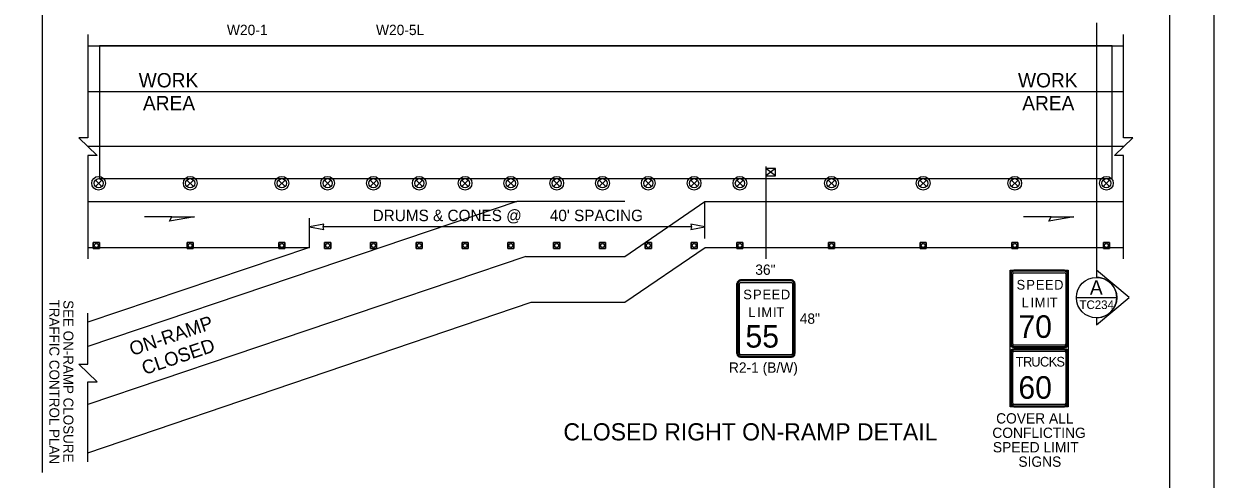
# Model space of a CAD drawing. Extents: x 99999 to 100116, y 99995 to 100013.
# Drawn here: x 100047.75 to 100056.06, y 100001.53 to 100004.71 of the extents above; entities that cross this region are included whole.
import ezdxf

# ---------------------------------------------------------------- set-up
doc = ezdxf.new("R2010")
doc.units = 0
for name, color, linetype in [('RD_MK_LineEdgeYellow', 7, 'Continuous'), ('RD_MK_LineLane', 7, 'Continuous'), ('SH_DE_DetailHeading2Text', 7, 'Continuous'), ('SH_GI_PlotLimits', 7, 'Continuous'), ('SH_GI_SheetBorder', 7, 'Continuous'), ('SH_TI_WZSectionCut', 7, 'Continuous'), ('TR_SN_ConstructionSigns', 7, 'Continuous'), ('TR_WZ_PortableSignMount5ftMinBlk-Wht', 7, 'Continuous'), ('TR_WZ_TrafficCone', 7, 'Continuous'), ('TR_WZ_TrafficSafetyDrum', 7, 'Continuous'), ('TR_WZ_WorkAreaLabel', 7, 'Continuous'), ('TR_WZ_WorkZoneDetails', 7, 'Continuous'), ('TR_WZ_WorkZoneTextCurrent', 7, 'Continuous')]:
    doc.layers.add(name, color=color, linetype=linetype)

msp = doc.modelspace()

# ---------------------------------------------------------------- linework, layer by layer
at = {"layer": 'RD_MK_LineEdgeYellow'}
for p, q in [((100048.195, 100004.238), (100055.43, 100004.238)), ((100048.195, 100003.47), (100049.7435, 100003.47)), ((100051.9445, 100003.086), (100052.5055, 100003.47)), ((100052.5055, 100003.47), (100055.43, 100003.47)), ((100051.2543, 100003.086), (100048.195, 100002.0529)), ((100051.2543, 100003.086), (100051.9445, 100003.086)), ((100049.7946, 100002.9984), (100048.195, 100002.4582))]:
    msp.add_line(p, q, dxfattribs=at)
at = {"layer": 'RD_MK_LineLane'}
for points in [[(100055.43, 100003.854), (100048.195, 100003.854)], [(100051.9445, 100003.47), (100051.1912, 100003.47)]]:
    msp.add_lwpolyline(points, dxfattribs=at)
at = {"layer": 'SH_GI_PlotLimits'}
msp.add_lwpolyline([(100039.0625, 99999.6875), (100056.0625, 99999.6875), (100056.0625, 100010.6875), (100039.0625, 100010.6875)], close=True, dxfattribs=at)
at = {"layer": 'SH_GI_SheetBorder'}
msp.add_line((100055.75, 100010.375), (100055.75, 100000), dxfattribs=at)
at = {"layer": 'SH_TI_WZSectionCut'}
for p, q in [((100055.2407, 100004.718), (100055.2407, 100002.99)), ((100055.2407, 100002.99), (100055.2407, 100002.94)), ((100055.4689, 100002.7988), (100055.2407, 100002.99)), ((100055.2407, 100002.6077), (100055.4689, 100002.7988)), ((100055.2407, 100002.6576), (100055.2407, 100002.6077))]:
    msp.add_line(p, q, dxfattribs=at)
msp.add_lwpolyline([(100055.0995, 100002.7988), (100055.3819, 100002.7988)], dxfattribs=at)
msp.add_circle((100055.2407, 100002.7988), 0.1412, dxfattribs=at)
msp.add_arc((100055.2407, 100002.7988), 0.1412, 269.99779, 90.00221, dxfattribs=at)
at = {"layer": 'TR_SN_ConstructionSigns'}
for p, q in [((100054.6633, 100002.99), (100055.0177, 100002.99)), ((100055.0177, 100002.99), (100054.6633, 100002.99)), ((100055.0177, 100002.9829), (100054.6633, 100002.9829)), ((100054.6633, 100002.9731), (100055.0177, 100002.9731)), ((100052.729, 100002.4073), (100052.729, 100002.8966)), ((100052.729, 100002.8966), (100052.729, 100002.4073)), ((100052.736, 100002.8966), (100052.736, 100002.4073)), ((100052.7458, 100002.4073), (100052.7458, 100002.8966)), ((100052.7543, 100002.922), (100053.1086, 100002.922)), ((100053.1086, 100002.922), (100052.7543, 100002.922)), ((100053.1086, 100002.9149), (100052.7543, 100002.9149)), ((100052.7543, 100002.9051), (100053.1086, 100002.9051)), ((100053.1171, 100002.8966), (100053.1171, 100002.4073)), ((100053.1269, 100002.4073), (100053.1269, 100002.8966)), ((100053.134, 100002.8966), (100053.134, 100002.4073)), ((100053.134, 100002.4073), (100053.134, 100002.8966)), ((100054.638, 100002.4753), (100054.638, 100002.9646)), ((100054.638, 100002.9646), (100054.638, 100002.4753)), ((100054.6451, 100002.9646), (100054.6451, 100002.4753)), ((100054.6549, 100002.4753), (100054.6549, 100002.9646)), ((100055.0261, 100002.9646), (100055.0261, 100002.4753)), ((100055.036, 100002.4753), (100055.036, 100002.9646)), ((100055.043, 100002.9646), (100055.043, 100002.4753)), ((100055.043, 100002.4753), (100055.043, 100002.9646)), ((100053.1086, 100002.3988), (100052.7543, 100002.3988)), ((100054.638, 100002.4156), (100054.638, 100002.0613)), ((100054.638, 100002.0613), (100054.638, 100002.4156)), ((100054.638, 100002.4156), (100054.638, 100002.0613)), ((100054.6451, 100002.4156), (100054.6451, 100002.0613)), ((100054.6549, 100002.0613), (100054.6549, 100002.4156)), ((100055.0177, 100002.4668), (100054.6633, 100002.4668)), ((100054.6633, 100002.457), (100055.0177, 100002.457)), ((100055.0177, 100002.45), (100054.6633, 100002.45)), ((100054.6633, 100002.45), (100055.0177, 100002.45)), ((100055.0177, 100002.441), (100054.6633, 100002.441)), ((100054.6633, 100002.441), (100055.0177, 100002.441)), ((100055.0177, 100002.441), (100054.6633, 100002.441)), ((100055.0177, 100002.4339), (100054.6633, 100002.4339)), ((100054.6633, 100002.4241), (100055.0177, 100002.4241)), ((100055.0261, 100002.4156), (100055.0261, 100002.0613)), ((100055.036, 100002.0613), (100055.036, 100002.4156)), ((100055.043, 100002.0613), (100055.043, 100002.4156)), ((100055.043, 100002.4156), (100055.043, 100002.0613)), ((100055.043, 100002.0613), (100055.043, 100002.4156)), ((100052.7543, 100002.389), (100053.1086, 100002.389)), ((100053.1086, 100002.382), (100052.7543, 100002.382)), ((100052.7543, 100002.382), (100053.1086, 100002.382)), ((100055.0177, 100002.0528), (100054.6633, 100002.0528)), ((100054.6633, 100002.043), (100055.0177, 100002.043)), ((100054.6633, 100002.036), (100055.0177, 100002.036)), ((100055.0177, 100002.036), (100054.6633, 100002.036)), ((100054.6633, 100002.036), (100055.0177, 100002.036))]:
    msp.add_line(p, q, dxfattribs=at)
msp.add_lwpolyline([(100054.638, 100002.99), (100055.043, 100002.99), (100055.043, 100002.036), (100054.638, 100002.036)], close=True, dxfattribs=at)
for centre, radius, start, end in [((100054.6633, 100002.9646), 0.0253, 90, 180), ((100054.6633, 100002.9646), 0.0253, 90, 180), ((100054.6633, 100002.9646), 0.0183, 90, 180), ((100054.6633, 100002.9646), 0.00844, 90, 180), ((100055.0177, 100002.9646), 0.0253, 0, 90), ((100055.0177, 100002.9646), 0.0253, 360, 90), ((100055.0177, 100002.9646), 0.0183, 0, 90), ((100055.0177, 100002.9646), 0.00844, 360, 90), ((100052.7543, 100002.8966), 0.0253, 90, 180), ((100052.7543, 100002.8966), 0.0253, 90, 180), ((100052.7543, 100002.8966), 0.0183, 90, 180), ((100052.7543, 100002.8966), 0.00844, 90, 180), ((100053.1086, 100002.8966), 0.0253, 360, 90), ((100053.1086, 100002.8966), 0.0253, 360, 90), ((100053.1086, 100002.8966), 0.0183, 0, 90), ((100053.1086, 100002.8966), 0.00844, 360, 90), ((100054.6633, 100002.4753), 0.0253, 180, 270), ((100054.6633, 100002.4753), 0.0253, 180, 270), ((100054.6633, 100002.4753), 0.0183, 180, 270), ((100054.6633, 100002.4753), 0.00844, 180, 270), ((100055.0177, 100002.4753), 0.0253, 270, 0), ((100055.0177, 100002.4753), 0.0183, 270, 360), ((100055.0177, 100002.4753), 0.00844, 270, 0), ((100055.0177, 100002.4753), 0.0253, 270, 0), ((100052.7543, 100002.4073), 0.0253, 180, 270), ((100052.7543, 100002.4073), 0.0253, 180, 270), ((100052.7543, 100002.4073), 0.0183, 180, 270), ((100052.7543, 100002.4073), 0.00844, 180, 270), ((100053.1086, 100002.4073), 0.0253, 270, 360), ((100053.1086, 100002.4073), 0.0183, 270, 360), ((100053.1086, 100002.4073), 0.00844, 270, 0), ((100053.1086, 100002.4073), 0.0253, 270, 360), ((100054.6633, 100002.4156), 0.0253, 90, 180), ((100054.6633, 100002.4156), 0.0253, 90, 180), ((100054.6633, 100002.4156), 0.0253, 90, 180), ((100054.6633, 100002.4156), 0.0183, 90, 180), ((100054.6633, 100002.4156), 0.00844, 90, 180), ((100055.0177, 100002.4156), 0.0253, 0, 90), ((100055.0177, 100002.4156), 0.0253, 0, 90), ((100055.0177, 100002.4156), 0.0253, 360, 90), ((100055.0177, 100002.4156), 0.0183, 0, 90), ((100055.0177, 100002.4156), 0.00844, 360, 90), ((100054.6633, 100002.0613), 0.0253, 180, 270.00001), ((100054.6633, 100002.0613), 0.0253, 180, 270), ((100054.6633, 100002.0613), 0.0253, 180, 270), ((100055.0177, 100002.0613), 0.0253, 270.00001, 0.00001), ((100055.0177, 100002.0613), 0.0253, 270, 0), ((100055.0177, 100002.0613), 0.0253, 270, 0), ((100055.0177, 100002.0613), 0.0183, 270, 360), ((100055.0177, 100002.0613), 0.00844, 270, 0)]:
    msp.add_arc(centre, radius, start, end, dxfattribs=at)
for major_axis, ratio, start_param, end_param in [((-0.0183, 0), 0.999596, 0, 1.570796), ((0.00844, 0), 0.99908, 3.141593, 4.712389)]:
    msp.add_ellipse((100054.6633, 100002.0613), major_axis=major_axis, ratio=ratio, start_param=start_param, end_param=end_param, dxfattribs=at)
at = {"layer": 'TR_WZ_PortableSignMount5ftMinBlk-Wht'}
for p, q in [((100052.9315, 100003.7153), (100052.9315, 100003.6353)), ((100052.9982, 100003.6493), (100052.9315, 100003.7013)), ((100052.9982, 100003.7013), (100052.9315, 100003.6493)), ((100052.9648, 100003.6753), (100052.9648, 100003.6753)), ((100052.9649, 100003.6752), (100052.9649, 100003.6752))]:
    msp.add_line(p, q, dxfattribs=at)
msp.add_lwpolyline([(100052.9982, 100003.6493), (100052.9982, 100003.7013), (100052.9315, 100003.7013), (100052.9315, 100003.6493)], close=True, dxfattribs=at)
at = {"layer": 'TR_WZ_TrafficCone'}
for points in [[(100048.2326, 100003.1846), (100048.2753, 100003.1846), (100048.2753, 100003.142), (100048.2326, 100003.142), (100048.2326, 100003.1846)], [(100048.2326, 100003.142), (100048.2753, 100003.142), (100048.2753, 100003.1846), (100048.2326, 100003.1846), (100048.2326, 100003.142)], [(100048.8881, 100003.1846), (100048.9307, 100003.1846), (100048.9307, 100003.142), (100048.8881, 100003.142), (100048.8881, 100003.1846)], [(100048.8881, 100003.142), (100048.9307, 100003.142), (100048.9307, 100003.1846), (100048.8881, 100003.1846), (100048.8881, 100003.142)], [(100049.5281, 100003.1846), (100049.5707, 100003.1846), (100049.5707, 100003.142), (100049.5281, 100003.142), (100049.5281, 100003.1846)], [(100049.5281, 100003.142), (100049.5707, 100003.142), (100049.5707, 100003.1846), (100049.5281, 100003.1846), (100049.5281, 100003.142)], [(100049.8481, 100003.1846), (100049.8907, 100003.1846), (100049.8907, 100003.142), (100049.8481, 100003.142), (100049.8481, 100003.1846)], [(100049.8481, 100003.142), (100049.8907, 100003.142), (100049.8907, 100003.1846), (100049.8481, 100003.1846), (100049.8481, 100003.142)], [(100050.1681, 100003.1846), (100050.2107, 100003.1846), (100050.2107, 100003.142), (100050.1681, 100003.142), (100050.1681, 100003.1846)], [(100050.1681, 100003.142), (100050.2107, 100003.142), (100050.2107, 100003.1846), (100050.1681, 100003.1846), (100050.1681, 100003.142)], [(100050.4881, 100003.1846), (100050.5307, 100003.1846), (100050.5307, 100003.142), (100050.4881, 100003.142), (100050.4881, 100003.1846)], [(100050.4881, 100003.142), (100050.5307, 100003.142), (100050.5307, 100003.1846), (100050.4881, 100003.1846), (100050.4881, 100003.142)], [(100050.8081, 100003.1846), (100050.8507, 100003.1846), (100050.8507, 100003.142), (100050.8081, 100003.142), (100050.8081, 100003.1846)], [(100050.8081, 100003.142), (100050.8507, 100003.142), (100050.8507, 100003.1846), (100050.8081, 100003.1846), (100050.8081, 100003.142)], [(100051.1281, 100003.1846), (100051.1707, 100003.1846), (100051.1707, 100003.142), (100051.1281, 100003.142), (100051.1281, 100003.1846)], [(100051.1281, 100003.142), (100051.1707, 100003.142), (100051.1707, 100003.1846), (100051.1281, 100003.1846), (100051.1281, 100003.142)], [(100051.4481, 100003.1846), (100051.4907, 100003.1846), (100051.4907, 100003.142), (100051.4481, 100003.142), (100051.4481, 100003.1846)], [(100051.4481, 100003.142), (100051.4907, 100003.142), (100051.4907, 100003.1846), (100051.4481, 100003.1846), (100051.4481, 100003.142)], [(100051.7681, 100003.1846), (100051.8107, 100003.1846), (100051.8107, 100003.142), (100051.7681, 100003.142), (100051.7681, 100003.1846)], [(100051.7681, 100003.142), (100051.8107, 100003.142), (100051.8107, 100003.1846), (100051.7681, 100003.1846), (100051.7681, 100003.142)], [(100052.0881, 100003.1846), (100052.1307, 100003.1846), (100052.1307, 100003.142), (100052.0881, 100003.142), (100052.0881, 100003.1846)], [(100052.0881, 100003.142), (100052.1307, 100003.142), (100052.1307, 100003.1846), (100052.0881, 100003.1846), (100052.0881, 100003.142)], [(100052.4081, 100003.1846), (100052.4507, 100003.1846), (100052.4507, 100003.142), (100052.4081, 100003.142), (100052.4081, 100003.1846)], [(100052.4081, 100003.142), (100052.4507, 100003.142), (100052.4507, 100003.1846), (100052.4081, 100003.1846), (100052.4081, 100003.142)], [(100052.7281, 100003.1846), (100052.7707, 100003.1846), (100052.7707, 100003.142), (100052.7281, 100003.142), (100052.7281, 100003.1846)], [(100052.7281, 100003.142), (100052.7707, 100003.142), (100052.7707, 100003.1846), (100052.7281, 100003.1846), (100052.7281, 100003.142)], [(100053.3681, 100003.1846), (100053.4107, 100003.1846), (100053.4107, 100003.142), (100053.3681, 100003.142), (100053.3681, 100003.1846)], [(100053.3681, 100003.142), (100053.4107, 100003.142), (100053.4107, 100003.1846), (100053.3681, 100003.1846), (100053.3681, 100003.142)], [(100054.0081, 100003.1846), (100054.0507, 100003.1846), (100054.0507, 100003.142), (100054.0081, 100003.142), (100054.0081, 100003.1846)], [(100054.0081, 100003.142), (100054.0507, 100003.142), (100054.0507, 100003.1846), (100054.0081, 100003.1846), (100054.0081, 100003.142)], [(100054.6481, 100003.1846), (100054.6907, 100003.1846), (100054.6907, 100003.142), (100054.6481, 100003.142), (100054.6481, 100003.1846)], [(100054.6481, 100003.142), (100054.6907, 100003.142), (100054.6907, 100003.1846), (100054.6481, 100003.1846), (100054.6481, 100003.142)], [(100055.2881, 100003.1846), (100055.3307, 100003.1846), (100055.3307, 100003.142), (100055.2881, 100003.142), (100055.2881, 100003.1846)], [(100055.2881, 100003.142), (100055.3307, 100003.142), (100055.3307, 100003.1846), (100055.2881, 100003.1846), (100055.2881, 100003.142)]]:
    msp.add_lwpolyline(points, dxfattribs=at)
for centre in [(100048.2539, 100003.1633), (100048.9094, 100003.1633), (100049.5494, 100003.1633), (100049.8694, 100003.1633), (100050.1894, 100003.1633), (100050.5094, 100003.1633), (100050.8294, 100003.1633), (100051.1494, 100003.1633), (100051.4694, 100003.1633), (100051.7894, 100003.1633), (100052.1094, 100003.1633), (100052.4294, 100003.1633), (100052.7494, 100003.1633), (100053.3894, 100003.1633), (100054.0294, 100003.1633), (100054.6694, 100003.1633), (100055.3094, 100003.1633)]:
    msp.add_circle(centre, 0.0133, dxfattribs=at)
at = {"layer": 'TR_WZ_TrafficSafetyDrum'}
for p, q in [((100048.2468, 100003.5753), (100048.292, 100003.6206)), ((100048.292, 100003.5753), (100048.2468, 100003.6206)), ((100048.8868, 100003.5753), (100048.932, 100003.6206)), ((100048.932, 100003.5753), (100048.8868, 100003.6206)), ((100049.5268, 100003.5753), (100049.572, 100003.6206)), ((100049.572, 100003.5753), (100049.5268, 100003.6206)), ((100049.8468, 100003.5753), (100049.892, 100003.6206)), ((100049.892, 100003.5753), (100049.8468, 100003.6206)), ((100050.1668, 100003.5753), (100050.212, 100003.6206)), ((100050.212, 100003.5753), (100050.1668, 100003.6206)), ((100050.4868, 100003.5753), (100050.532, 100003.6206)), ((100050.532, 100003.5753), (100050.4868, 100003.6206)), ((100050.8068, 100003.5753), (100050.852, 100003.6206)), ((100050.852, 100003.5753), (100050.8068, 100003.6206)), ((100051.1268, 100003.5753), (100051.172, 100003.6206)), ((100051.172, 100003.5753), (100051.1268, 100003.6206)), ((100051.4468, 100003.5753), (100051.492, 100003.6206)), ((100051.492, 100003.5753), (100051.4468, 100003.6206)), ((100051.7668, 100003.5753), (100051.812, 100003.6206)), ((100051.812, 100003.5753), (100051.7668, 100003.6206)), ((100052.0868, 100003.5753), (100052.132, 100003.6206)), ((100052.132, 100003.5753), (100052.0868, 100003.6206)), ((100052.4068, 100003.5753), (100052.452, 100003.6206)), ((100052.452, 100003.5753), (100052.4068, 100003.6206)), ((100052.7268, 100003.5753), (100052.772, 100003.6206)), ((100052.772, 100003.5753), (100052.7268, 100003.6206)), ((100053.3668, 100003.5753), (100053.412, 100003.6206)), ((100053.412, 100003.5753), (100053.3668, 100003.6206)), ((100054.0068, 100003.5753), (100054.052, 100003.6206)), ((100054.052, 100003.5753), (100054.0068, 100003.6206)), ((100054.6468, 100003.5753), (100054.692, 100003.6206)), ((100054.692, 100003.5753), (100054.6468, 100003.6206)), ((100055.2868, 100003.5753), (100055.332, 100003.6206)), ((100055.332, 100003.5753), (100055.2868, 100003.6206))]:
    msp.add_line(p, q, dxfattribs=at)
for centre, radius in [((100048.2694, 100003.598), 0.048), ((100048.2694, 100003.598), 0.048), ((100048.9094, 100003.598), 0.048), ((100048.9094, 100003.598), 0.048), ((100049.5494, 100003.598), 0.048), ((100049.5494, 100003.598), 0.048), ((100049.8694, 100003.598), 0.048), ((100049.8694, 100003.598), 0.048), ((100050.1894, 100003.598), 0.048), ((100050.1894, 100003.598), 0.048), ((100050.5094, 100003.598), 0.048), ((100050.5094, 100003.598), 0.048), ((100050.8294, 100003.598), 0.048), ((100050.8294, 100003.598), 0.048), ((100051.1494, 100003.598), 0.048), ((100051.1494, 100003.598), 0.048), ((100051.4694, 100003.598), 0.048), ((100051.4694, 100003.598), 0.048), ((100051.7894, 100003.598), 0.048), ((100051.7894, 100003.598), 0.048), ((100052.1094, 100003.598), 0.048), ((100052.1094, 100003.598), 0.048), ((100052.4294, 100003.598), 0.048), ((100052.4294, 100003.598), 0.048), ((100052.7494, 100003.598), 0.048), ((100052.7494, 100003.598), 0.048), ((100053.3894, 100003.598), 0.048), ((100053.3894, 100003.598), 0.048), ((100054.0294, 100003.598), 0.048), ((100054.0294, 100003.598), 0.048), ((100054.6694, 100003.598), 0.048), ((100054.6694, 100003.598), 0.048), ((100055.3094, 100003.598), 0.048), ((100055.3094, 100003.598), 0.048), ((100048.2694, 100003.598), 0.032), ((100048.9094, 100003.598), 0.032), ((100049.5494, 100003.598), 0.032), ((100049.8694, 100003.598), 0.032), ((100050.1894, 100003.598), 0.032), ((100050.5094, 100003.598), 0.032), ((100050.8294, 100003.598), 0.032), ((100051.1494, 100003.598), 0.032), ((100051.4694, 100003.598), 0.032), ((100051.7894, 100003.598), 0.032), ((100052.1094, 100003.598), 0.032), ((100052.4294, 100003.598), 0.032), ((100052.7494, 100003.598), 0.032), ((100053.3894, 100003.598), 0.032), ((100054.0294, 100003.598), 0.032), ((100054.6694, 100003.598), 0.032), ((100055.3094, 100003.598), 0.032)]:
    msp.add_circle(centre, radius, dxfattribs=at)
at = {"layer": 'TR_WZ_WorkZoneDetails'}
for p, q in [((100047.875, 100008.9181), (100047.875, 100001.5759)), ((100048.195, 100004.558), (100055.43, 100004.558)), ((100052.9315, 100003.6353), (100052.9315, 100003.07)), ((100049.7435, 100003.47), (100051.1912, 100003.47)), ((100051.1912, 100003.47), (100049.7946, 100002.9984)), ((100052.5055, 100003.213), (100052.5055, 100003.47)), ((100048.782, 100003.3639), (100048.5891, 100003.3639)), ((100049.7435, 100003.15), (100049.7435, 100003.353)), ((100054.9242, 100003.3639), (100054.7313, 100003.3639)), ((100052.4118, 100003.293), (100049.8372, 100003.293)), ((100048.195, 100003.15), (100049.7435, 100003.15)), ((100049.7435, 100003.15), (100048.195, 100002.6271)), ((100051.9445, 100002.766), (100052.5067, 100003.15)), ((100052.5067, 100003.15), (100055.43, 100003.15)), ((100048.195, 100001.7131), (100051.292, 100002.766)), ((100051.292, 100002.766), (100051.9445, 100002.766))]:
    msp.add_line(p, q, dxfattribs=at)
for points in [[(100048.195, 100004.638), (100048.195, 100003.9159), (100048.131, 100003.9159), (100048.259, 100003.792), (100048.195, 100003.792), (100048.195, 100003.07)], [(100055.43, 100003.07), (100055.43, 100003.792), (100055.366, 100003.792), (100055.494, 100003.9159), (100055.43, 100003.9159), (100055.43, 100004.638)], [(100048.195, 100001.6517), (100048.195, 100002.2104), (100048.259, 100002.2104), (100048.131, 100002.3343), (100048.195, 100002.3343), (100048.195, 100002.6903)]]:
    msp.add_lwpolyline(points, dxfattribs=at)
for points in [[(100048.275, 100004.558), (100048.275, 100003.63), (100055.35, 100003.63), (100055.35, 100004.558)], [(100048.9392, 100003.3639), (100048.7641, 100003.333), (100048.782, 100003.3639)], [(100049.7435, 100003.293), (100049.8417, 100003.2737), (100049.8372, 100003.293), (100049.8417, 100003.3123)], [(100052.5055, 100003.293), (100052.4073, 100003.3123), (100052.4118, 100003.293), (100052.4073, 100003.2737)], [(100055.0815, 100003.3639), (100054.9064, 100003.333), (100054.9242, 100003.3639)]]:
    msp.add_lwpolyline(points, close=True, dxfattribs=at)

# ---------------------------------------------------------------- texts
at = {"layer": 'SH_DE_DetailHeading2Text'}
msp.add_text('CLOSED RIGHT ON-RAMP DETAIL', height=0.12, rotation=360, dxfattribs=at).set_placement((100051.5167, 100001.8009))
at = {"layer": 'SH_TI_WZSectionCut'}
for s, height, rotation, p in [('A', 0.1, 0.00995, (100055.1945, 100002.8195)), ('TC234', 0.06, 360, (100055.1214, 100002.7188))]:
    msp.add_text(s, height=height, rotation=rotation, dxfattribs=at).set_placement(p)
at = {"layer": 'TR_SN_ConstructionSigns'}
for s, height, p in [('W20-1', 0.072, (100049.166, 100004.6333)), ('W20-5L', 0.072, (100050.2073, 100004.6333)), ('36"', 0.072, (100052.8567, 100002.958)), ('S', 0.0675, (100052.7728, 100002.787)), ('P', 0.0675, (100052.841, 100002.787)), ('E', 0.0675, (100052.9072, 100002.787)), ('E', 0.0675, (100052.9713, 100002.787)), ('D', 0.0675, (100053.0354, 100002.787)), ('L', 0.0675, (100052.8079, 100002.6632)), ('I', 0.0675, (100052.87, 100002.6632)), ('M', 0.0675, (100052.8997, 100002.6632)), ('I', 0.0675, (100052.9807, 100002.6632)), ('T', 0.0675, (100053.0044, 100002.6632)), ('48"', 0.072, (100053.1672, 100002.616)), ('55', 0.1575, (100052.7882, 100002.4495)), ('R2-1 (B/W)', 0.072, (100052.6727, 100002.274))]:
    msp.add_text(s, height=height, rotation=360, dxfattribs=at).set_placement(p)
for s, height, p in [('S', 0.0675, (100054.6819, 100002.855)), ('P', 0.0675, (100054.7501, 100002.855)), ('E', 0.0675, (100054.8162, 100002.855)), ('E', 0.0675, (100054.8803, 100002.855)), ('D', 0.0675, (100054.9445, 100002.855)), ('L', 0.0675, (100054.717, 100002.7312)), ('I', 0.0675, (100054.7791, 100002.7312)), ('M', 0.0675, (100054.8088, 100002.7312)), ('I', 0.0675, (100054.8898, 100002.7312)), ('T', 0.0675, (100054.9134, 100002.7312)), ('70', 0.1575, (100054.6949, 100002.5175)), ('T', 0.0675, (100054.6751, 100002.3172)), ('R', 0.0675, (100054.7271, 100002.3172)), ('U', 0.0675, (100054.7845, 100002.3172)), ('C', 0.0675, (100054.8452, 100002.3172)), ('K', 0.0675, (100054.906, 100002.3172)), ('S', 0.0675, (100054.96, 100002.3172)), ('60', 0.1575, (100054.6948, 100002.0922)), ('COVER ALL', 0.072, (100054.5392, 100001.919)), ('CONFLICTING', 0.072, (100054.5128, 100001.8182)), ('SPEED LIMIT', 0.072, (100054.5168, 100001.7174)), ('SIGNS', 0.072, (100054.6947, 100001.6166))]:
    msp.add_text(s, height=height, dxfattribs=at).set_placement(p)
at = {"layer": 'TR_WZ_WorkAreaLabel'}
for s, p in [('WORK', (100048.5496, 100004.268)), ('WORK', (100054.6919, 100004.268)), ('AREA', (100048.5793, 100004.108)), ('AREA', (100054.7215, 100004.108))]:
    msp.add_text(s, height=0.1, dxfattribs=at).set_placement(p)
at = {"layer": 'TR_WZ_WorkZoneDetails'}
for s, p in [('ON-RAMP', (100048.5039, 100002.3902)), ('CLOSED', (100048.5907, 100002.2574))]:
    msp.add_text(s, height=0.096, rotation=18.65903, dxfattribs=at).set_placement(p)
at = {"layer": 'TR_WZ_WorkZoneTextCurrent'}
for s, p in [('DRUMS & CONES @', (100050.1837, 100003.333)), ("40' SPACING", (100051.4215, 100003.333))]:
    msp.add_text(s, height=0.08, dxfattribs=at).set_placement(p)
for s, p in [('TRAFFIC CONTROL PLAN', (100047.9254, 100002.7851)), ('SEE ON-RAMP CLOSURE', (100048.0234, 100002.7811))]:
    msp.add_text(s, height=0.07, rotation=270, dxfattribs=at).set_placement(p)

doc.saveas('drawing.dxf')
